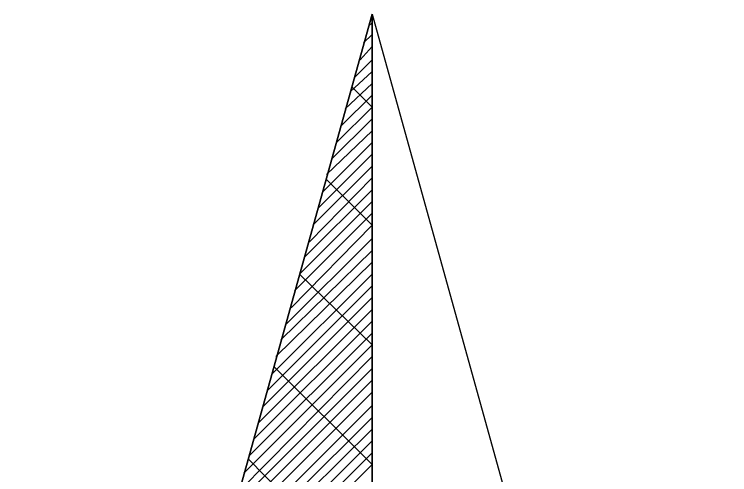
# Model space of a CAD drawing. Extents: x -729889 to -691139, y -995431 to -974354.
# Drawn here: x -725469.929 to -725469.191, y -978435.88 to -978435.405 of the extents above; entities that cross this region are included whole.
import ezdxf

# ---------------------------------------------------------------- set-up
doc = ezdxf.new("R2010")
doc.units = 0
doc.layers.add('Světelný bod se zemním svítidlem', color=7, linetype='Continuous')

# ---------------------------------------------------------------- blocks, each defined once
blk = doc.blocks.new('Světlo')
at = {"layer": 'Světelný bod se zemním svítidlem'}
for p, q in [((-0.3687, 0.3687), (0, 1.69391)), ((0, 1.69391), (-0.3687, 0.3687)), ((-0.29565, 0.6313), (0, 1.69391)), ((0, 1.69391), (0.3687, 0.3687)), ((0, 0), (0, 1.69391)), ((0, 1.69391), (0.29565, 0.6313)), ((0, 1.69391), (0, -1.30435)), ((-0.00348, 1.68174), (0, 1.68522)), ((-0.0087, 1.66435), (0, 1.67304)), ((-0.01217, 1.64696), (0, 1.66087)), ((-0.01739, 1.62957), (0, 1.64696)), ((-0.02261, 1.61391), (0, 1.63478)), ((-0.02783, 1.59652), (0, 1.62261)), ((0, 1.59826), (-0.02087, 1.61913)), ((-0.0313, 1.57913), (0, 1.61043)), ((-0.03652, 1.56174), (0, 1.59826)), ((-0.04174, 1.54435), (0, 1.58609)), ((-0.04696, 1.5287), (0, 1.57391)), ((-0.05043, 1.5113), (0, 1.56174)), ((-0.05565, 1.49391), (0, 1.54957)), ((-0.06087, 1.47652), (0, 1.53739)), ((-0.06435, 1.45913), (0, 1.52522)), ((0, 1.47652), (-0.04696, 1.52348)), ((-0.06957, 1.44348), (0, 1.51304)), ((-0.07478, 1.42609), (0, 1.50087)), ((-0.08, 1.4087), (0, 1.4887)), ((-0.08348, 1.3913), (0, 1.47652)), ((-0.0887, 1.37391), (0, 1.46261)), ((-0.09391, 1.35826), (0, 1.45043)), ((-0.09913, 1.34087), (0, 1.43826)), ((-0.10261, 1.32348), (0, 1.42609)), ((0, 1.35304), (-0.07478, 1.42609)), ((-0.10783, 1.30609), (0, 1.41391)), ((-0.11304, 1.2887), (0, 1.40174)), ((-0.11652, 1.27304), (0, 1.38957)), ((-0.12174, 1.25565), (0, 1.37739)), ((-0.12696, 1.23826), (0, 1.36522)), ((-0.13217, 1.22087), (0, 1.35304)), ((-0.13565, 1.20348), (0, 1.34087)), ((-0.14087, 1.18783), (0, 1.3287)), ((0, 1.22957), (-0.10087, 1.33043)), ((-0.14609, 1.17043), (0, 1.31652)), ((-0.1513, 1.15304), (0, 1.30435)), ((-0.15478, 1.13565), (0, 1.29043)), ((-0.16, 1.11826), (0, 1.27826)), ((-0.16522, 1.10261), (0, 1.26609)), ((-0.1687, 1.08522), (0, 1.25391)), ((-0.17391, 1.06783), (0, 1.24174)), ((0, 1.10609), (-0.12696, 1.23478)), ((-0.17913, 1.05043), (0, 1.22957))]:
    blk.add_line(p, q, dxfattribs=at)

msp = doc.modelspace()

# ---------------------------------------------------------------- block references
at = {"layer": 'Světelný bod se zemním svítidlem', "xscale": 1.0005800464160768, "yscale": 1.0005800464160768}
msp.add_blockref('Světlo', (-725469.56, -978437.1), dxfattribs=at)

doc.saveas('drawing.dxf')
